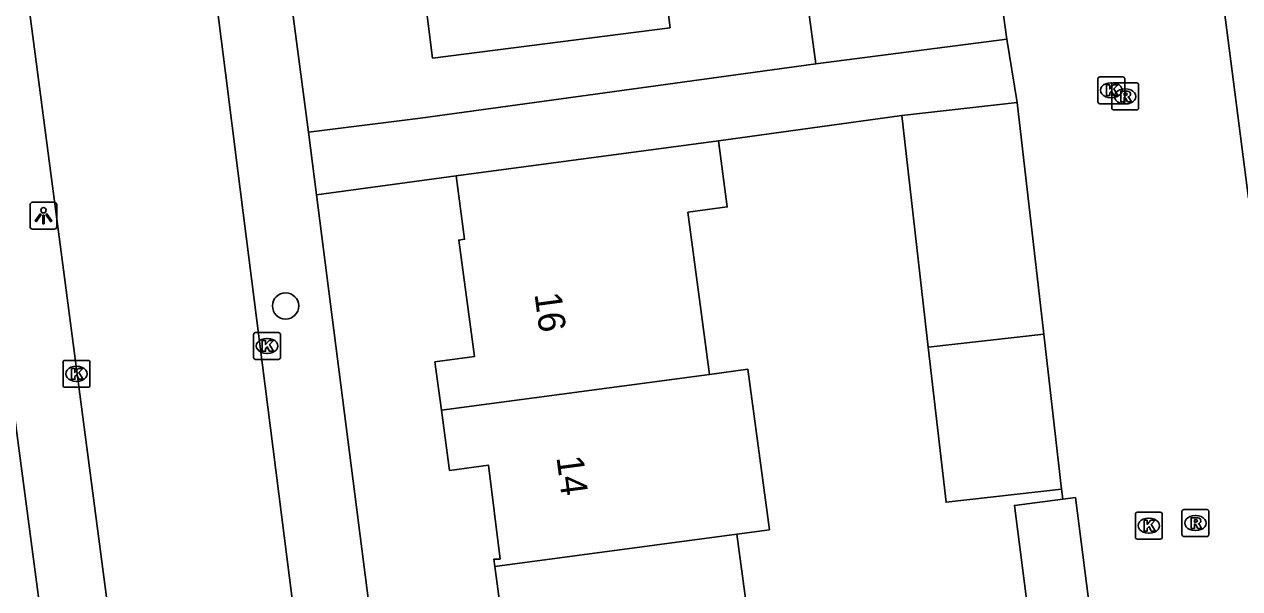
# Model space of a CAD drawing. Extents: x 161084 to 161928, y 385355 to 386522.
# Drawn here: x 161252.7 to 161297.89, y 385920.36 to 385941.37 of the extents above; entities that cross this region are included whole.
import ezdxf

# ---------------------------------------------------------------- set-up
doc = ezdxf.new("R2010")
doc.units = 0
for name, color, linetype in [('IMGEO_Boom', 7, 'Continuous'), ('IMGEO_Kolk', 7, 'Continuous'), ('IMGEO_Lichtpunt', 7, 'Continuous'), ('IMGEO_Pand', 7, 'Continuous'), ('IMGEO_Pand_nummerreeks', 7, 'Continuous'), ('IMGEO_Rijbaan_lokaal_open', 7, 'Continuous'), ('IMGEO_Rioolput', 7, 'Continuous'), ('IMGEO_Voetpad_open', 7, 'Continuous')]:
    doc.layers.add(name, color=color, linetype=linetype)

msp = doc.modelspace()

# ---------------------------------------------------------------- linework, layer by layer
at = {"layer": 'IMGEO_Boom'}
msp.add_circle((161262.416, 385930.886), 0.489, dxfattribs=at)
at = {"layer": 'IMGEO_Kolk'}
for p, q in [((161292.619, 385938.487), (161292.619, 385939.339)), ((161292.694, 385939.413), (161293.546, 385939.413)), ((161293.107, 385939.193), (161293.132, 385939.193)), ((161293.62, 385939.339), (161293.62, 385938.487)), ((161293.13, 385938.633), (161293.105, 385938.633)), ((161293.546, 385938.413), (161292.694, 385938.413)), ((161261.228, 385928.972), (161261.228, 385929.824)), ((161261.303, 385929.898), (161262.155, 385929.898)), ((161261.716, 385929.678), (161261.741, 385929.678)), ((161262.229, 385929.824), (161262.229, 385928.972)), ((161261.739, 385929.118), (161261.714, 385929.118)), ((161254.141, 385927.934), (161254.141, 385928.786)), ((161254.216, 385928.86), (161255.068, 385928.86)), ((161254.629, 385928.64), (161254.654, 385928.64)), ((161255.142, 385928.786), (161255.142, 385927.934)), ((161262.155, 385928.898), (161261.303, 385928.898)), ((161255.068, 385927.86), (161254.216, 385927.86)), ((161254.652, 385928.08), (161254.627, 385928.08)), ((161294.09, 385923.21), (161294.942, 385923.21)), ((161294.015, 385922.284), (161294.015, 385923.136)), ((161294.503, 385922.99), (161294.528, 385922.99)), ((161295.016, 385923.136), (161295.016, 385922.284)), ((161294.526, 385922.43), (161294.501, 385922.43)), ((161294.942, 385922.21), (161294.09, 385922.21))]:
    msp.add_line(p, q, dxfattribs=at)
for points in [[(161292.619, 385938.487), (161292.619, 385939.339)], [(161292.694, 385939.413), (161293.546, 385939.413)], [(161292.94, 385939.113), (161293.063, 385939.113), (161293.063, 385938.962), (161293.193, 385939.113), (161293.357, 385939.113), (161293.211, 385938.962), (161293.364, 385938.713), (161293.212, 385938.713), (161293.127, 385938.877), (161293.063, 385938.81), (161293.063, 385938.713), (161292.94, 385938.713), (161292.94, 385939.113)], [(161293.62, 385939.339), (161293.62, 385938.487)], [(161293.546, 385938.413), (161292.694, 385938.413)], [(161261.228, 385928.972), (161261.228, 385929.824)], [(161261.303, 385929.898), (161262.155, 385929.898)], [(161261.549, 385929.598), (161261.672, 385929.598), (161261.672, 385929.447), (161261.802, 385929.598), (161261.966, 385929.598), (161261.82, 385929.447), (161261.973, 385929.198), (161261.821, 385929.198), (161261.736, 385929.362), (161261.672, 385929.295), (161261.672, 385929.198), (161261.549, 385929.198), (161261.549, 385929.598)], [(161262.229, 385929.824), (161262.229, 385928.972)], [(161254.141, 385927.934), (161254.141, 385928.786)], [(161254.216, 385928.86), (161255.068, 385928.86)], [(161255.142, 385928.786), (161255.142, 385927.934)], [(161262.155, 385928.898), (161261.303, 385928.898)], [(161254.462, 385928.56), (161254.585, 385928.56), (161254.585, 385928.409), (161254.715, 385928.56), (161254.879, 385928.56), (161254.733, 385928.409), (161254.886, 385928.16), (161254.734, 385928.16), (161254.649, 385928.324), (161254.585, 385928.257), (161254.585, 385928.16), (161254.462, 385928.16), (161254.462, 385928.56)], [(161255.068, 385927.86), (161254.216, 385927.86)], [(161294.09, 385923.21), (161294.942, 385923.21)], [(161294.015, 385922.284), (161294.015, 385923.136)], [(161294.336, 385922.91), (161294.459, 385922.91), (161294.459, 385922.759), (161294.589, 385922.91), (161294.753, 385922.91), (161294.607, 385922.759), (161294.76, 385922.51), (161294.608, 385922.51), (161294.523, 385922.674), (161294.459, 385922.607), (161294.459, 385922.51), (161294.336, 385922.51), (161294.336, 385922.91)], [(161295.016, 385923.136), (161295.016, 385922.284)], [(161294.942, 385922.21), (161294.09, 385922.21)]]:
    msp.add_lwpolyline(points, dxfattribs=at)
for centre, start, end in [((161292.696, 385939.337), 91.552, 178.448), ((161292.696, 385939.337), 91.552, 178.448), ((161293.544, 385939.337), 1.552, 88.448), ((161293.544, 385939.337), 1.552, 88.448), ((161292.696, 385938.489), 181.552, 268.448), ((161292.696, 385938.489), 181.552, 268.448), ((161293.544, 385938.489), 271.552, 358.448), ((161293.544, 385938.489), 271.552, 358.448), ((161261.305, 385929.822), 91.552, 178.448), ((161261.305, 385929.822), 91.552, 178.448), ((161262.153, 385929.822), 1.552, 88.448), ((161262.153, 385929.822), 1.552, 88.448), ((161254.218, 385928.784), 91.552, 178.448), ((161254.218, 385928.784), 91.552, 178.448), ((161255.066, 385928.784), 1.552, 88.448), ((161255.066, 385928.784), 1.552, 88.448), ((161261.305, 385928.974), 181.552, 268.448), ((161261.305, 385928.974), 181.552, 268.448), ((161262.153, 385928.974), 271.552, 358.448), ((161262.153, 385928.974), 271.552, 358.448), ((161254.218, 385927.936), 181.552, 268.448), ((161254.218, 385927.936), 181.552, 268.448), ((161255.066, 385927.936), 271.552, 358.448), ((161255.066, 385927.936), 271.552, 358.448), ((161294.092, 385923.134), 91.552, 178.448), ((161294.092, 385923.134), 91.552, 178.448), ((161294.94, 385923.134), 1.552, 88.448), ((161294.94, 385923.134), 1.552, 88.448), ((161294.092, 385922.286), 181.552, 268.448), ((161294.092, 385922.286), 181.552, 268.448), ((161294.94, 385922.286), 271.552, 358.448), ((161294.94, 385922.286), 271.552, 358.448)]:
    msp.add_arc(centre, 0.0765, start, end, dxfattribs=at)
for centre, major_axis, ratio, start_param, end_param in [((161293.106, 385938.913), (-0.387, 0.002), 0.722429, 4.712389, 7.853982), ((161293.131, 385938.913), (-0.39, 0.002), 0.717154, 1.570796, 4.712389), ((161261.715, 385929.398), (-0.387, 0.002), 0.722429, 4.712389, 7.853982), ((161261.74, 385929.398), (-0.39, 0.002), 0.717154, 1.570796, 4.712389), ((161254.628, 385928.36), (-0.387, 0.002), 0.722429, 4.712389, 7.853982), ((161254.653, 385928.36), (-0.39, 0.002), 0.717154, 1.570796, 4.712389), ((161294.502, 385922.71), (-0.387, 0.002), 0.722429, 4.712389, 7.853982), ((161294.527, 385922.71), (-0.39, 0.002), 0.717154, 1.570796, 4.712389)]:
    msp.add_ellipse(centre, major_axis=major_axis, ratio=ratio, start_param=start_param, end_param=end_param, dxfattribs=at)
at = {"layer": 'IMGEO_Lichtpunt'}
for p, q in [((161252.916, 385934.649), (161252.916, 385933.842)), ((161252.916, 385934.649), (161252.916, 385933.842)), ((161253.818, 385934.744), (161253.01, 385934.744)), ((161253.818, 385934.744), (161253.01, 385934.744)), ((161253.912, 385933.842), (161253.912, 385934.649)), ((161253.912, 385933.842), (161253.912, 385934.649)), ((161253.01, 385933.748), (161253.818, 385933.748)), ((161253.01, 385933.748), (161253.818, 385933.748))]:
    msp.add_line(p, q, dxfattribs=at)
for points in [[(161253.29, 385934.313), (161253.329, 385934.285), (161253.141, 385934.023), (161253.103, 385934.05), (161253.29, 385934.313)], [(161253.392, 385934.265), (161253.439, 385934.265), (161253.439, 385933.943), (161253.392, 385933.943), (161253.392, 385934.265)], [(161253.502, 385934.285), (161253.54, 385934.312), (161253.727, 385934.05), (161253.688, 385934.022), (161253.502, 385934.285)]]:
    msp.add_lwpolyline(points, dxfattribs=at)
msp.add_circle((161253.415, 385934.447), 0.0994, dxfattribs=at)
for centre, start, end in [((161253.01, 385934.649), 90, 180), ((161253.01, 385934.649), 90, 180), ((161253.818, 385934.649), 0, 90), ((161253.818, 385934.649), 0, 90), ((161253.01, 385933.842), 180, 270), ((161253.01, 385933.842), 180, 270), ((161253.818, 385933.842), 270, 0), ((161253.818, 385933.842), 270, 360)]:
    msp.add_arc(centre, 0.0946, start, end, dxfattribs=at)
at = {"layer": 'IMGEO_Pand'}
for points in [[(161275.929, 385947.417), (161276.084, 385946.201), (161276.717, 385941.241), (161267.881, 385940.113), (161267.49, 385943.178), (161263.942, 385942.726), (161263.545, 385945.84)], [(161282.134, 385939.895), (161281.509, 385944.476), (161288.6, 385945.391)], [(161288.843, 385943.687), (161289.233, 385940.813)], [(161289.233, 385940.813), (161282.134, 385939.895)], [(161285.328, 385937.971), (161289.624, 385938.463)], [(161289.624, 385938.463), (161290.611, 385929.842)], [(161286.315, 385929.351), (161285.328, 385937.971)], [(161268.759, 385935.723), (161278.509, 385937.032)], [(161278.509, 385937.032), (161278.839, 385934.572), (161277.375, 385934.375), (161278.185, 385928.341)], [(161268.213, 385927.003), (161267.971, 385928.806), (161269.44, 385929.003), (161268.858, 385933.34), (161269.075, 385933.369), (161268.759, 385935.723)], [(161286.315, 385929.351), (161290.611, 385929.842)], [(161290.611, 385929.842), (161291.271, 385924.072)], [(161291.271, 385924.072), (161286.975, 385923.58), (161286.315, 385929.351)], [(161278.185, 385928.341), (161268.213, 385927.003)], [(161278.185, 385928.341), (161279.605, 385928.532), (161280.407, 385922.556), (161279.2, 385922.394)], [(161270.199, 385921.186), (161270.162, 385921.458), (161270.39, 385921.465), (161269.964, 385924.961), (161268.513, 385924.766), (161268.213, 385927.003)], [(161292.404, 385918.912), (161290.135, 385918.622), (161289.517, 385923.466), (161291.317, 385923.696)], [(161291.317, 385923.696), (161291.786, 385923.756), (161292.404, 385918.912)], [(161270.199, 385921.186), (161279.2, 385922.394)], [(161279.2, 385922.394), (161280.002, 385916.419)], [(161267.551, 385914.748), (161267.134, 385917.858), (161270.583, 385918.321), (161270.199, 385921.186)]]:
    msp.add_lwpolyline(points, dxfattribs=at)
at = {"layer": 'IMGEO_Rijbaan_lokaal_open'}
for points in [[(161254.228, 385984.726), (161255.872, 385972.432), (161257.488, 385960.285), (161258.183, 385954.37), (161258.973, 385948.652), (161259.437, 385945.421), (161260.18, 385939.559), (161260.642, 385935.92), (161262.973, 385917.539), (161263.934, 385910.799), (161267.007, 385887.426)], [(161263.827, 385878.528), (161262.923, 385879.579), (161262.143, 385880.777), (161261.516, 385882.059), (161261.033, 385883.337), (161260.782, 385884.053), (161260.415, 385885.391), (161260.168, 385886.756), (161258.922, 385896.131), (161258.033, 385902.817), (161257.309, 385908.263), (161256.871, 385911.557), (161248.067, 385978.597)], [(161298.218, 385934.9), (161297.32, 385941.925)], [(161289.624, 385938.463), (161289.233, 385940.813)], [(161291.317, 385923.696), (161291.271, 385924.072)]]:
    msp.add_lwpolyline(points, dxfattribs=at)
at = {"layer": 'IMGEO_Rioolput'}
for p, q in [((161293.135, 385938.258), (161293.135, 385939.11)), ((161293.21, 385939.184), (161294.062, 385939.184)), ((161294.136, 385939.11), (161294.136, 385938.258)), ((161293.623, 385938.964), (161293.648, 385938.964)), ((161294.062, 385938.184), (161293.21, 385938.184)), ((161293.646, 385938.404), (161293.621, 385938.404)), ((161295.748, 385922.381), (161295.748, 385923.233)), ((161295.823, 385923.307), (161296.675, 385923.307)), ((161296.749, 385923.233), (161296.749, 385922.381)), ((161296.236, 385923.087), (161296.261, 385923.087)), ((161296.675, 385922.307), (161295.823, 385922.307)), ((161296.259, 385922.527), (161296.234, 385922.527))]:
    msp.add_line(p, q, dxfattribs=at)
for points in [[(161293.135, 385938.258), (161293.135, 385939.11)], [(161293.21, 385939.184), (161294.062, 385939.184)], [(161294.136, 385939.11), (161294.136, 385938.258)], [(161293.724, 385938.882), (161293.472, 385938.884), (161293.472, 385938.484)], [(161293.472, 385938.484), (161293.596, 385938.484), (161293.596, 385938.646), (161293.607, 385938.646)], [(161293.65, 385938.803), (161293.596, 385938.803), (161293.596, 385938.722)], [(161293.596, 385938.722), (161293.648, 385938.722)], [(161293.654, 385938.617), (161293.725, 385938.484), (161293.865, 385938.484), (161293.8, 385938.61)], [(161294.062, 385938.184), (161293.21, 385938.184)], [(161295.748, 385922.381), (161295.748, 385923.233)], [(161295.823, 385923.307), (161296.675, 385923.307)], [(161296.749, 385923.233), (161296.749, 385922.381)], [(161296.337, 385923.005), (161296.085, 385923.007), (161296.085, 385922.607)], [(161296.085, 385922.607), (161296.209, 385922.607), (161296.209, 385922.769), (161296.22, 385922.769)], [(161296.263, 385922.926), (161296.209, 385922.926), (161296.209, 385922.845)], [(161296.209, 385922.845), (161296.261, 385922.845)], [(161296.267, 385922.74), (161296.338, 385922.607), (161296.478, 385922.607), (161296.413, 385922.733)], [(161296.675, 385922.307), (161295.823, 385922.307)]]:
    msp.add_lwpolyline(points, dxfattribs=at)
for centre, radius, start, end in [((161293.212, 385939.108), 0.0765, 91.552, 178.448), ((161293.212, 385939.108), 0.0765, 91.552, 178.448), ((161294.06, 385939.108), 0.0765, 1.552, 88.448), ((161294.06, 385939.108), 0.0765, 1.552, 88.448), ((161293.606, 385938.593), 0.0533, 26.0293, 88.6989), ((161293.632, 385938.911), 0.19, 274.7715, 282.9687), ((161293.656, 385938.707), 0.0964, 77.0061, 93.1865), ((161293.67, 385938.764), 0.0378, 276.6634, 79.6772), ((161293.723, 385938.772), 0.109, 350.3612, 89.416), ((161293.721, 385938.772), 0.112, 277.5842, 350.9817), ((161293.705, 385938.557), 0.108, 29.5134, 73.7905), ((161293.212, 385938.26), 0.0765, 181.552, 268.448), ((161293.212, 385938.26), 0.0765, 181.552, 268.448), ((161294.06, 385938.26), 0.0765, 271.552, 358.448), ((161294.06, 385938.26), 0.0765, 271.552, 358.448), ((161295.825, 385923.231), 0.0765, 91.552, 178.448), ((161295.825, 385923.231), 0.0765, 91.552, 178.448), ((161296.673, 385923.231), 0.0765, 1.552, 88.448), ((161296.673, 385923.231), 0.0765, 1.552, 88.448), ((161296.219, 385922.716), 0.0533, 26.0293, 88.6989), ((161296.245, 385923.034), 0.19, 274.7715, 282.9687), ((161296.269, 385922.83), 0.0964, 77.0061, 93.1865), ((161296.283, 385922.887), 0.0378, 276.6634, 79.6772), ((161296.336, 385922.895), 0.109, 350.3612, 89.416), ((161296.334, 385922.895), 0.112, 277.5842, 350.9817), ((161296.318, 385922.68), 0.108, 29.5134, 73.7905), ((161295.825, 385922.383), 0.0765, 181.552, 268.448), ((161295.825, 385922.383), 0.0765, 181.552, 268.448), ((161296.673, 385922.383), 0.0765, 271.552, 358.448), ((161296.673, 385922.383), 0.0765, 271.552, 358.448)]:
    msp.add_arc(centre, radius, start, end, dxfattribs=at)
for centre, major_axis, ratio, start_param, end_param in [((161293.622, 385938.684), (-0.387, 0.002), 0.722429, 4.712389, 7.853982), ((161293.647, 385938.684), (-0.39, 0.002), 0.717154, 1.570796, 4.712389), ((161296.235, 385922.807), (-0.387, 0.002), 0.722429, 4.712389, 7.853982), ((161296.26, 385922.807), (-0.39, 0.002), 0.717154, 1.570796, 4.712389)]:
    msp.add_ellipse(centre, major_axis=major_axis, ratio=ratio, start_param=start_param, end_param=end_param, dxfattribs=at)
at = {"layer": 'IMGEO_Voetpad_open'}
for points in [[(161245.764, 385976.325), (161247.222, 385965.488), (161249.386, 385949.483), (161252.002, 385929.347), (161258.188, 385882.488)], [(161258.145, 385976.159), (161258.189, 385975.824), (161263.263, 385937.353)], [(161263.263, 385937.353), (161267.429, 385937.878), (161282.134, 385939.895)], [(161285.328, 385937.971), (161278.509, 385937.032)], [(161263.568, 385935.025), (161263.263, 385937.353)], [(161268.759, 385935.723), (161263.568, 385935.025)], [(161263.568, 385935.025), (161269.725, 385886.874)]]:
    msp.add_lwpolyline(points, dxfattribs=at)

# ---------------------------------------------------------------- texts
at = {"layer": 'IMGEO_Pand_nummerreeks'}
for s, rotation, p in [('16', 277.6431, (161271.669, 385931.334)), ('14', 277.4538, (161272.487, 385925.256))]:
    msp.add_text(s, height=1, rotation=rotation, dxfattribs=at).set_placement(p)

doc.saveas('drawing.dxf')
